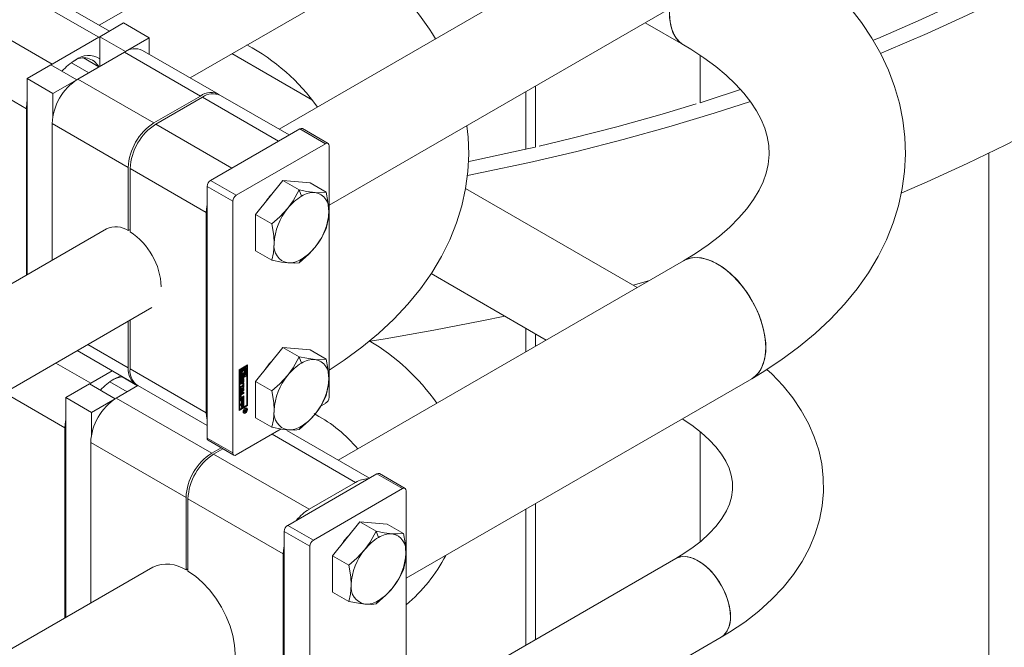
# Model space of a CAD drawing. Header units: millimetres. Extents: x 525 to 29324, y 175 to 20618.
# Tile 300 of 588: x 16022 to 16239, y 15084 to 15222. Entities that reach past the tile are written whole.
import ezdxf

# ---------------------------------------------------------------- set-up
doc = ezdxf.new("R2010")
doc.units = ezdxf.units.MM
doc.linetypes.add('SLD-Centrada-doble', pattern=[12.7, 6.35, -1.27, 1.27, -1.27, 1.27, -1.27])
doc.linetypes.add('SLD-Continua', pattern=[0])

msp = doc.modelspace()

# ---------------------------------------------------------------- linework, layer by layer
at = {"color": 7, "linetype": 'SLD-Continua', "lineweight": 18, "ltscale": 35}
for p, q in [((16087.74, 15248.5), (16040.01, 15220.95)), ((16166.94, 15248.5), (16079.61, 15198.09)), ((16060.01, 15209.4), (16097.74, 15231.18)), ((16090.62, 15181.35), (16176.94, 15231.18)), ((16042.23, 15219.66), (16027.13, 15228.38)), ((16045.37, 15221.48), (16040.13, 15218.45)), ((16051.02, 15218.21), (16045.37, 15221.48)), ((16160.21, 15221.52), (16168.68, 15216.63)), ((16039.89, 15218.31), (16040.13, 15218.45)), ((16045.79, 15215.19), (16040.13, 15218.45)), ((16040.13, 15218.45), (16040.13, 15211.92)), ((16039.89, 15218.31), (16029.63, 15212.39)), ((16045.79, 15215.19), (16051.02, 15218.21)), ((16051.02, 15218.21), (16051.02, 15214.59)), ((16035.29, 15209.13), (16045.54, 15215.05)), ((16045.79, 15215.19), (16045.79, 15215.18)), ((16066.3, 15205.77), (16049.54, 15215.44)), ((16086.98, 15204.48), (16069.24, 15214.72)), ((16172.3, 15203.89), (16172.3, 15214.36)), ((16029.38, 15212.25), (16024.15, 15209.23)), ((16035.04, 15208.98), (16029.38, 15212.25)), ((16029.39, 15212.25), (16029.63, 15212.39)), ((16037.7, 15210.52), (16033.87, 15212.73)), ((16039.94, 15211.81), (16036.57, 15213.76)), ((16029.81, 15205.96), (16024.15, 15209.23)), ((16024.15, 15209.23), (16024.15, 15166.07)), ((16029.81, 15205.96), (16035.04, 15208.98)), ((16035.04, 15208.98), (16035.04, 15208.98)), ((16136.05, 15194.13), (16136.05, 15207.57)), ((16029.81, 15201.05), (16029.81, 15205.96)), ((16052.05, 15199.45), (16062.3, 15205.37)), ((16081.83, 15196.81), (16066.72, 15205.52)), ((16133.93, 15193.68), (16133.93, 15206.35)), ((16062.72, 15205.13), (16052.47, 15199.21)), ((16023.98, 15202.6), (16023.98, 15165.97)), ((16029.63, 15199.33), (16029.63, 15169.24)), ((16084.19, 15198.17), (16064.53, 15186.82)), ((16090.39, 15194.96), (16084.74, 15198.22)), ((16079.48, 15195.45), (16069.23, 15189.53)), ((16070.18, 15183.55), (16089.84, 15194.9)), ((16090.62, 15194.45), (16090.62, 15139.09)), ((16235.92, 14727.91), (16235.92, 15192.82)), ((16046.39, 15175.77), (16046.39, 15189.66)), ((16046.82, 15189.41), (16046.82, 15175.53)), ((16080.44, 15186.79), (16074.43, 15179.31)), ((16080.44, 15186.79), (16084, 15184.73)), ((16086.45, 15186.25), (16080.44, 15186.79)), ((16086.45, 15186.25), (16090.01, 15184.2)), ((16063.75, 15185.47), (16063.75, 15130.11)), ((16158.44, 15163.23), (16120.68, 15185.02)), ((16069.41, 15182.21), (16069.41, 15126.84)), ((16063.57, 15179.74), (16063.57, 15135.64)), ((16074.43, 15179.31), (16077.99, 15177.26)), ((16074.43, 15179.31), (16074.43, 15171.3)), ((16041.61, 15176.15), (15018.95, 14585.78)), ((16046.39, 15175.77), (16046.82, 15176.02)), ((16074.43, 15171.3), (16077.99, 15169.24)), ((16168.68, 15169.14), (16092.64, 15125.24)), ((16113.11, 15166.31), (16138.44, 15151.68)), ((16157.55, 15163.74), (16160.97, 15164.69)), ((15029.96, 14569.04), (16051.6, 15158.83)), ((16046.39, 15145.56), (16046.39, 15155.82)), ((16046.82, 15156.06), (16046.82, 15145.32)), ((16133.93, 15149.08), (16133.93, 15154.28)), ((16136.05, 15150.3), (16136.05, 15153.06)), ((16035.16, 15149.34), (16048.05, 15141.9)), ((16080.44, 15150.05), (16074.43, 15142.57)), ((16080.44, 15150.05), (16084, 15147.99)), ((16086.45, 15149.51), (16080.44, 15150.05)), ((16086.45, 15149.51), (16090.01, 15147.45)), ((16042.85, 15144.9), (16038.12, 15142.17)), ((16070.82, 15145.14), (16072.68, 15146.21)), ((16070.82, 15136.15), (16070.82, 15145.14)), ((16071.03, 15145.22), (16070.86, 15145.12)), ((16070.86, 15145.12), (16070.86, 15143.24)), ((16070.86, 15145.12), (16071, 15145.03)), ((16071.17, 15145.14), (16071, 15145.03)), ((16071, 15145.03), (16071, 15143.16)), ((16071.03, 15145.22), (16071.17, 15145.14)), ((16071.17, 15143.46), (16071.17, 15145.14)), ((16071.52, 15145.5), (16071.35, 15145.4)), ((16071.35, 15145.4), (16071.35, 15144.92)), ((16071.35, 15145.4), (16071.49, 15145.32)), ((16071.35, 15144.92), (16071.49, 15144.84)), ((16071.66, 15145.42), (16071.49, 15145.32)), ((16071.49, 15145.32), (16071.49, 15144.84)), ((16071.52, 15145.5), (16071.66, 15145.42)), ((16071.66, 15144.81), (16071.66, 15145.42)), ((16072.36, 15145.99), (16071.7, 15145.6)), ((16071.7, 15145.6), (16071.7, 15144.99)), ((16071.7, 15145.6), (16071.84, 15145.52)), ((16071.7, 15144.99), (16071.84, 15144.91)), ((16072.5, 15145.9), (16071.84, 15145.52)), ((16071.84, 15145.52), (16071.84, 15144.91)), ((16072.01, 15145.42), (16072.33, 15145.6)), ((16072.01, 15145.14), (16072.01, 15145.42)), ((16072.09, 15145.11), (16072.01, 15145.16)), ((16072.19, 15145.52), (16072.19, 15145)), ((16072.33, 15145.6), (16072.33, 15143.92)), ((16072.36, 15145.99), (16072.5, 15145.9)), ((16072.5, 15144.02), (16072.5, 15145.9)), ((16072.54, 15137.31), (16072.54, 15146.13)), ((16072.68, 15146.21), (16072.68, 15137.23)), ((16046.19, 15140.3), (16042.35, 15142.51)), ((16048.43, 15141.59), (16045.06, 15143.54)), ((16072.36, 15143.9), (16070.86, 15143.03)), ((16070.86, 15143.24), (16071, 15143.16)), ((16070.86, 15143.03), (16070.86, 15136.54)), ((16071, 15142.95), (16070.86, 15143.03)), ((16072.5, 15143.82), (16071, 15142.95)), ((16071, 15143.16), (16071.66, 15143.54)), ((16071, 15142.95), (16071, 15136.46)), ((16071.07, 15142.13), (16071.07, 15142.64)), ((16071.12, 15142.79), (16071.12, 15142.36)), ((16071.16, 15142.9), (16071.29, 15142.82)), ((16071.35, 15143.72), (16071.17, 15143.62)), ((16071.49, 15143.64), (16071.17, 15143.46)), ((16071.17, 15142.92), (16071.31, 15142.83)), ((16071.17, 15142.91), (16071.31, 15142.83)), ((16071.26, 15142.71), (16071.26, 15142.28)), ((16071.27, 15144.03), (16071.41, 15143.94)), ((16071.31, 15143.04), (16071.31, 15142.83)), ((16071.31, 15142.83), (16071.31, 15142.83)), ((16071.35, 15143.98), (16071.35, 15143.72)), ((16071.35, 15143.72), (16071.49, 15143.64)), ((16071.36, 15142.33), (16071.37, 15142.81)), ((16071.4, 15142.96), (16071.39, 15142.48)), ((16071.44, 15143.05), (16071.57, 15142.97)), ((16071.46, 15143.07), (16071.59, 15143)), ((16071.61, 15143), (16071.47, 15143.08)), ((16071.52, 15144.23), (16071.48, 15144.22)), ((16071.49, 15143.92), (16071.49, 15143.64)), ((16071.52, 15144.23), (16071.66, 15144.15)), ((16071.54, 15142.88), (16071.53, 15142.39)), ((16071.64, 15142.5), (16071.64, 15142.93)), ((16071.66, 15143.54), (16071.66, 15144.15)), ((16071.69, 15143.16), (16071.69, 15142.66)), ((16071.7, 15144.33), (16071.7, 15143.72)), ((16071.7, 15144.33), (16071.84, 15144.25)), ((16071.7, 15143.72), (16071.84, 15143.64)), ((16071.83, 15143.08), (16071.83, 15142.57)), ((16071.84, 15144.25), (16071.84, 15143.64)), ((16071.84, 15143.64), (16072.01, 15143.74)), ((16072.01, 15143.74), (16072.01, 15144.22)), ((16072.19, 15144.56), (16072.19, 15144.01)), ((16072.19, 15144.01), (16072.33, 15143.92)), ((16072.33, 15143.92), (16072.5, 15144.02)), ((16072.36, 15143.9), (16072.5, 15143.82)), ((16072.5, 15137.33), (16072.5, 15143.82)), ((16074.43, 15142.57), (16077.99, 15140.51)), ((16074.43, 15142.57), (16074.43, 15134.55)), ((16107.59, 15099.23), (16183.68, 15143.16)), ((16037.87, 15142.03), (16032.64, 15139.01)), ((16043.53, 15138.76), (16037.87, 15142.03)), ((16037.88, 15142.03), (16038.12, 15142.17)), ((16043.77, 15138.91), (16048.5, 15141.64)), ((16048.38, 15141.62), (16048.31, 15141.75)), ((16048.47, 15141.65), (16063.75, 15132.83)), ((16071.09, 15141.45), (16071.65, 15141.77)), ((16071.51, 15141.58), (16071.09, 15141.34)), ((16071.65, 15141.5), (16071.09, 15141.18)), ((16071.09, 15141.18), (16071.09, 15141.45)), ((16071.09, 15141.06), (16071.83, 15141.04)), ((16071.09, 15140.77), (16071.09, 15141.06)), ((16071.09, 15140.84), (16071.22, 15140.76)), ((16071.22, 15140.76), (16071.09, 15140.77)), ((16071.69, 15140.72), (16071.09, 15140.02)), ((16071.83, 15140.64), (16071.09, 15139.77)), ((16071.13, 15142.32), (16071.27, 15142.23)), ((16071.14, 15142.3), (16071.28, 15142.22)), ((16071.22, 15140.21), (16071.22, 15140.76)), ((16071.24, 15140.84), (16071.24, 15140.48)), ((16071.53, 15140.83), (16071.24, 15140.84)), ((16071.24, 15140.84), (16071.38, 15140.76)), ((16071.24, 15140.48), (16071.38, 15140.4)), ((16071.38, 15140.76), (16071.38, 15140.4)), ((16071.67, 15140.75), (16071.38, 15140.76)), ((16071.38, 15140.4), (16071.67, 15140.75)), ((16071.51, 15141.58), (16071.65, 15141.5)), ((16071.53, 15140.83), (16071.67, 15140.75)), ((16071.59, 15142.17), (16071.59, 15142.38)), ((16071.65, 15142.15), (16071.83, 15142.25)), ((16071.65, 15141.77), (16071.65, 15142.15)), ((16071.65, 15141.12), (16071.65, 15141.5)), ((16071.69, 15141.31), (16071.65, 15141.28)), ((16071.83, 15141.22), (16071.65, 15141.12)), ((16071.69, 15142.17), (16071.69, 15141.31)), ((16071.69, 15141.31), (16071.83, 15141.22)), ((16071.69, 15141.04), (16071.69, 15140.72)), ((16071.69, 15140.72), (16071.83, 15140.64)), ((16071.83, 15142.25), (16071.83, 15141.22)), ((16071.83, 15141.04), (16071.83, 15140.64)), ((16038.29, 15135.74), (16032.64, 15139.01)), ((16032.64, 15139.01), (16032.64, 15090.6)), ((16038.29, 15135.74), (16043.53, 15138.76)), ((16043.53, 15138.76), (16043.53, 15138.76)), ((16071.07, 15138.92), (16071.07, 15139.51)), ((16071.09, 15140.06), (16071.22, 15140.21)), ((16071.09, 15139.77), (16071.09, 15140.06)), ((16071.09, 15138.58), (16071.83, 15139)), ((16071.09, 15138.3), (16071.09, 15138.58)), ((16071.2, 15138.53), (16071.09, 15138.47)), ((16071.34, 15138.45), (16071.09, 15138.3)), ((16071.11, 15139.59), (16071.11, 15139.2)), ((16071.13, 15139.16), (16071.27, 15139.08)), ((16071.69, 15139.18), (16071.16, 15138.87)), ((16071.69, 15140.01), (16071.18, 15139.72)), ((16071.2, 15138.53), (16071.34, 15138.45)), ((16071.25, 15139.51), (16071.25, 15139.12)), ((16071.3, 15139.9), (16071.83, 15140.2)), ((16071.83, 15139.09), (16071.3, 15138.79)), ((16071.83, 15139.93), (16071.32, 15139.64)), ((16071.32, 15139.08), (16071.83, 15139.37)), ((16071.34, 15137.83), (16071.34, 15138.45)), ((16071.51, 15138.7), (16071.38, 15138.63)), ((16071.38, 15138.63), (16071.38, 15138.01)), ((16071.38, 15138.63), (16071.52, 15138.55)), ((16071.51, 15138.7), (16071.65, 15138.62)), ((16071.65, 15138.62), (16071.52, 15138.55)), ((16071.52, 15138.55), (16071.52, 15137.93)), ((16071.65, 15137.97), (16071.65, 15138.62)), ((16071.69, 15138.16), (16071.65, 15138.13)), ((16071.69, 15140.12), (16071.69, 15140.01)), ((16071.69, 15140.01), (16071.83, 15139.93)), ((16071.69, 15139.29), (16071.69, 15139.18)), ((16071.69, 15139.18), (16071.83, 15139.09)), ((16071.69, 15138.92), (16071.69, 15138.16)), ((16071.69, 15138.16), (16071.83, 15138.07)), ((16071.83, 15140.2), (16071.83, 15139.93)), ((16071.83, 15139.37), (16071.83, 15139.09)), ((16071.83, 15139), (16071.83, 15138.07)), ((16070.82, 15136.32), (16072.54, 15137.31)), ((16072.68, 15137.23), (16070.82, 15136.15)), ((16070.86, 15136.54), (16071, 15136.46)), ((16071, 15136.46), (16072.5, 15137.33)), ((16071.09, 15137.57), (16071.83, 15137.99)), ((16071.09, 15137.3), (16071.09, 15137.57)), ((16071.2, 15137.52), (16071.09, 15137.46)), ((16071.34, 15137.44), (16071.09, 15137.3)), ((16071.2, 15137.52), (16071.34, 15137.44)), ((16071.38, 15138.01), (16071.34, 15137.99)), ((16071.52, 15137.93), (16071.34, 15137.83)), ((16071.34, 15136.82), (16071.34, 15137.44)), ((16071.38, 15137.01), (16071.34, 15136.99)), ((16071.52, 15136.93), (16071.34, 15136.82)), ((16071.38, 15138.01), (16071.52, 15137.93)), ((16071.51, 15137.7), (16071.38, 15137.63)), ((16071.38, 15137.63), (16071.38, 15137.01)), ((16071.38, 15137.63), (16071.52, 15137.54)), ((16071.38, 15137.01), (16071.52, 15136.93)), ((16071.51, 15137.7), (16071.65, 15137.62)), ((16071.65, 15137.62), (16071.52, 15137.54)), ((16071.52, 15137.54), (16071.52, 15136.93)), ((16071.83, 15138.07), (16071.65, 15137.97)), ((16071.65, 15136.97), (16071.65, 15137.62)), ((16071.69, 15137.15), (16071.65, 15137.13)), ((16071.83, 15137.07), (16071.65, 15136.97)), ((16071.69, 15137.91), (16071.69, 15137.15)), ((16071.69, 15137.15), (16071.83, 15137.07)), ((16071.83, 15137.99), (16071.83, 15137.07)), ((16071.9, 15136.16), (16072.41, 15136.46)), ((16072.14, 15136.18), (16071.9, 15136.05)), ((16071.9, 15135.9), (16072.14, 15136.18)), ((16071.9, 15136.05), (16071.9, 15136.16)), ((16072.1, 15136.02), (16071.9, 15135.76)), ((16072.03, 15136.06), (16072.1, 15136.02)), ((16072.04, 15136.24), (16072.14, 15136.18)), ((16072.06, 15136.25), (16072.16, 15136.2)), ((16072.09, 15136.13), (16072.19, 15136.08)), ((16072.09, 15136.13), (16072.18, 15136.08)), ((16072.1, 15136.05), (16072.25, 15135.97)), ((16072.14, 15136.18), (16072.16, 15136.17)), ((16072.33, 15136.29), (16072.16, 15136.2)), ((16072.16, 15136.2), (16072.16, 15136.17)), ((16072.28, 15136.66), (16072.18, 15136.69)), ((16072.23, 15136.35), (16072.33, 15136.29)), ((16072.27, 15136.37), (16072.27, 15136.34)), ((16072.42, 15136.58), (16072.28, 15136.66)), ((16072.32, 15136.22), (16072.33, 15136.24)), ((16072.33, 15136.25), (16072.33, 15136.29)), ((16072.33, 15136.24), (16072.33, 15136.25)), ((16072.41, 15136.46), (16072.41, 15136.26)), ((16072.68, 15137.23), (16072.54, 15137.31)), ((16088.72, 15137.1), (16089.84, 15137.74)), ((16038.29, 15130.83), (16038.29, 15135.74)), ((16071.69, 15135.85), (16071.76, 15135.78)), ((16071.76, 15135.78), (16071.91, 15135.7)), ((16071.9, 15135.76), (16071.9, 15135.9)), ((16074.43, 15134.55), (16077.99, 15132.5)), ((16087.35, 15135.49), (16087.74, 15135.23)), ((16087.52, 15135.36), (16087.74, 15135.23)), ((16032.46, 15132.37), (16032.46, 15090.5)), ((16070.18, 15126.4), (16080.08, 15132.11)), ((16099.5, 15121.28), (16081.34, 15131.76)), ((16063.98, 15129.61), (16069.63, 15126.34)), ((16172.3, 15107.26), (16172.3, 15131.53)), ((16038.12, 15129.11), (16038.12, 15093.76)), ((16064.78, 15126.78), (16066.82, 15127.96)), ((16067.25, 15127.72), (16065.2, 15126.54)), ((16101.16, 15122.23), (16081.5, 15110.88)), ((16107.36, 15119.02), (16101.71, 15122.28)), ((16096.45, 15120.33), (16086.2, 15114.41)), ((16087.16, 15107.62), (16106.81, 15118.96)), ((16059.12, 15101.06), (16059.12, 15116.98)), ((16059.54, 15116.74), (16059.54, 15100.81)), ((16107.59, 15118.52), (16107.59, 15052.54)), ((16133.93, 15084.51), (16133.93, 15114.44)), ((16136.05, 15085.73), (16136.05, 15115.66)), ((16097.41, 15111.67), (16091.4, 15104.19)), ((16097.41, 15111.67), (16100.97, 15109.61)), ((16103.42, 15111.13), (16097.41, 15111.67)), ((16103.42, 15111.13), (16106.98, 15109.07)), ((16080.72, 15109.54), (16080.72, 15043.56)), ((16086.38, 15106.27), (16086.38, 15040.29)), ((16080.54, 15104.62), (16080.54, 15048.27)), ((16091.4, 15104.19), (16094.96, 15102.14)), ((16091.4, 15104.19), (16091.4, 15096.18)), ((16166.94, 15103.56), (16107.59, 15069.3)), ((16051.83, 15101.68), (15031.98, 14512.93)), ((16059.12, 15101.06), (16059.54, 15101.3)), ((16091.4, 15096.18), (16094.96, 15094.12)), ((16090.62, 15036.41), (16176.94, 15086.24))]:
    msp.add_line(p, q, dxfattribs=at)
at = {"color": 8, "linetype": 'SLD-Centrada-doble', "lineweight": 18, "ltscale": 35}
for p, q in [((16039.89, 15218.31), (16023.13, 15227.99)), ((16029.63, 15212.39), (16012.87, 15222.07)), ((16045.54, 15215.05), (16062.3, 15205.37)), ((16023.98, 15202.6), (16007.22, 15212.27)), ((16035.29, 15209.13), (16052.05, 15199.45)), ((16079.48, 15195.45), (16062.72, 15205.13)), ((16029.63, 15199.33), (16046.39, 15189.66)), ((16069.23, 15189.53), (16052.47, 15199.21)), ((16089.84, 15194.9), (16084.19, 15198.17)), ((16063.57, 15179.74), (16046.82, 15189.41)), ((16070.18, 15183.55), (16064.53, 15186.82)), ((16069.41, 15182.21), (16063.75, 15185.47)), ((16084, 15184.73), (16084.54, 15183.35)), ((16084.54, 15169.47), (16084, 15168.7)), ((16037.51, 15150.69), (16046.39, 15145.56)), ((16084, 15147.99), (16084.54, 15146.6)), ((16038.12, 15142.17), (16030.44, 15146.61)), ((16063.57, 15135.64), (16046.82, 15145.32)), ((16071.12, 15142.83), (16071.27, 15142.75)), ((16071.12, 15142.79), (16071.26, 15142.71)), ((16071.14, 15142.87), (16071.28, 15142.79)), ((16071.4, 15142.96), (16071.54, 15142.88)), ((16071.41, 15142.98), (16071.54, 15142.9)), ((16071.42, 15143.01), (16071.55, 15142.94)), ((16071.46, 15143.07), (16071.59, 15143)), ((16071.69, 15143.16), (16071.83, 15143.08)), ((16071.69, 15142.66), (16071.83, 15142.57)), ((16071.12, 15142.36), (16071.26, 15142.28)), ((16071.3, 15142), (16071.16, 15142.08)), ((16071.39, 15142.48), (16071.53, 15142.39)), ((16071.6, 15142.18), (16071.59, 15142.18)), ((16032.46, 15132.37), (16019.12, 15140.07)), ((16043.77, 15138.91), (16064.78, 15126.78)), ((16071.11, 15139.59), (16071.25, 15139.51)), ((16071.11, 15139.2), (16071.25, 15139.12)), ((16071.16, 15138.87), (16071.3, 15138.79)), ((16071.18, 15139.72), (16071.32, 15139.64)), ((16072.16, 15136.56), (16072.07, 15136.61)), ((16072.24, 15135.97), (16072.1, 15136.05)), ((16072.11, 15135.98), (16072.17, 15135.95)), ((16072.26, 15135.97), (16072.12, 15136.06)), ((16072.27, 15136.34), (16072.41, 15136.26)), ((16072.29, 15136.11), (16072.35, 15136.07)), ((16072.32, 15136.22), (16072.4, 15136.18)), ((16072.16, 15135.6), (16072.03, 15135.67)), ((16084.54, 15132.72), (16084, 15131.96)), ((16069.41, 15126.84), (16063.75, 15130.11)), ((16096.45, 15120.33), (16078.07, 15130.95)), ((16038.12, 15129.11), (16059.12, 15116.98)), ((16086.2, 15114.41), (16065.2, 15126.54)), ((16106.81, 15118.96), (16101.16, 15122.23)), ((16080.54, 15104.62), (16059.54, 15116.74)), ((16087.16, 15107.62), (16081.5, 15110.88)), ((16086.38, 15106.27), (16080.72, 15109.54)), ((16100.97, 15109.61), (16101.51, 15108.23)), ((16101.51, 15094.35), (16100.97, 15093.58))]:
    msp.add_line(p, q, dxfattribs=at)
at = {"color": 7, "linetype": 'SLD-Continua', "lineweight": 18, "ltscale": 35, "flags": 128}
for points in [[(16212.03, 15214.77), (16213.33, 15215.31), (16222.33, 15219.16), (16231.1, 15223.17), (16239.66, 15227.33), (16247.98, 15231.65), (16256.06, 15236.12), (16263.9, 15240.74), (16271.48, 15245.49), (16278.79, 15250.38), (16285.83, 15255.4), (16292.6, 15260.55), (16299.08, 15265.82), (16305.27, 15271.2), (16311.17, 15276.69), (16316.76, 15282.29), (16322.04, 15287.99), (16327.01, 15293.78), (16331.66, 15299.65), (16335.99, 15305.61), (16339.99, 15311.65), (16343.66, 15317.75), (16346.99, 15323.92), (16349.99, 15330.15), (16352.64, 15336.42), (16354.95, 15342.75), (16356.91, 15349.11), (16358.53, 15355.5), (16359.79, 15361.92), (16360.7, 15368.36), (16361.26, 15374.81), (16361.47, 15381.28), (16361.33, 15387.74), (16360.83, 15394.19), (16359.98, 15400.63), (16358.78, 15407.06), (16357.23, 15413.46), (16355.33, 15419.82), (16354.12, 15423.36)], [(16216.73, 15184.07), (16222.33, 15186.5), (16231.1, 15190.5), (16239.66, 15194.67), (16247.98, 15198.99), (16256.06, 15203.46), (16263.9, 15208.08), (16271.48, 15212.83), (16278.79, 15217.72), (16285.83, 15222.74), (16292.6, 15227.89), (16299.08, 15233.16), (16305.27, 15238.54), (16311.17, 15244.03), (16316.76, 15249.63), (16322.04, 15255.33), (16327.01, 15261.12), (16331.66, 15266.99), (16335.99, 15272.95), (16339.99, 15278.99), (16343.66, 15285.09), (16346.99, 15291.26), (16349.99, 15297.49), (16352.64, 15303.76), (16354.95, 15310.08), (16356.91, 15316.45), (16358.53, 15322.84), (16359.79, 15329.26), (16360.7, 15335.7), (16361.26, 15342.15), (16361.47, 15348.61), (16361.47, 15349.2)], [(16210.4, 15217.65), (16211.44, 15218.08), (16220.34, 15221.92), (16229.03, 15225.92), (16237.49, 15230.07), (16245.72, 15234.39), (16253.71, 15238.84), (16261.45, 15243.45), (16268.94, 15248.19), (16276.16, 15253.07), (16283.1, 15258.08), (16289.77, 15263.21), (16296.15, 15268.46), (16302.24, 15273.83), (16308.04, 15279.3), (16313.52, 15284.88), (16318.7, 15290.56), (16323.57, 15296.33), (16328.11, 15302.18), (16332.33, 15308.12), (16336.22, 15314.12), (16339.78, 15320.2), (16343, 15326.34), (16345.89, 15332.54), (16347.12, 15335.46)], [(16183.68, 15143.16), (16185.99, 15144.53), (16190.11, 15147.22), (16194.01, 15150.07), (16197.66, 15153.09), (16201.04, 15156.25), (16204.13, 15159.54), (16206.92, 15162.96), (16209.4, 15166.48), (16211.55, 15170.09), (16213.37, 15173.76), (16214.86, 15177.48), (16216.02, 15181.24), (16216.85, 15185.02), (16217.36, 15188.81), (16217.54, 15192.59), (16217.41, 15196.36), (16216.96, 15200.11), (16216.2, 15203.82), (16215.14, 15207.48), (16213.77, 15211.1), (16212.1, 15214.65), (16210.12, 15218.15), (16207.84, 15221.56), (16205.26, 15224.9), (16202.38, 15228.14), (16199.22, 15231.27), (16195.77, 15234.29), (16192.06, 15237.17), (16188.33, 15239.75)], [(16165.62, 15224.65), (16165.57, 15223.5), (16165.7, 15221.7), (16166.07, 15220.09), (16166.67, 15218.7), (16167.5, 15217.57), (16168.54, 15216.72), (16168.67, 15216.64)], [(16165.62, 15224.65), (16165.6, 15224.46), (16165.6, 15222.58), (16165.85, 15220.87), (16166.34, 15219.37), (16167.06, 15218.1), (16168, 15217.11), (16168.68, 15216.63)], [(16168.68, 15216.63), (16170.28, 15215.68), (16173.14, 15213.81), (16175.75, 15211.9), (16178.08, 15209.95), (16180.15, 15207.98), (16181.94, 15206.02), (16183.47, 15204.06), (16184.74, 15202.13), (16185.77, 15200.23), (16186.56, 15198.34), (16187.12, 15196.45), (16187.45, 15194.52), (16187.54, 15192.48), (16187.32, 15190.31), (16186.87, 15188.39), (16186.21, 15186.52), (16185.32, 15184.66), (16184.1, 15182.61), (16182.62, 15180.57), (16180.88, 15178.55), (16178.88, 15176.55), (16176.61, 15174.57), (16174.09, 15172.63), (16171.3, 15170.73), (16168.68, 15169.14)], [(16172.3, 15203.92), (16173.85, 15204.41), (16181.24, 15206.8)], [(16023.98, 15202.6), (16024.08, 15203.93), (16024.15, 15204.32)], [(16121.13, 15187.91), (16124.29, 15188.54), (16134.78, 15190.78), (16145.16, 15193.21), (16155.39, 15195.82), (16165.47, 15198.63), (16175.4, 15201.61), (16183.4, 15204.19)], [(16136.91, 15194.36), (16143.85, 15196.02), (16154, 15198.63), (16164, 15201.43), (16171.44, 15203.66)], [(16090.62, 15145.05), (16093.95, 15147.22), (16097.84, 15150.07), (16101.49, 15153.09), (16104.87, 15156.25), (16107.96, 15159.54), (16110.75, 15162.96), (16113.23, 15166.48), (16115.38, 15170.09), (16117.2, 15173.76), (16118.69, 15177.48), (16119.85, 15181.24), (16120.68, 15185.02), (16121.19, 15188.81), (16121.37, 15192.59), (16121.24, 15196.36), (16120.94, 15198.85)], [(16121.36, 15191), (16123.14, 15191.36), (16133.56, 15193.6), (16136.02, 15194.16)], [(16084, 15184.73), (16082.7, 15182.32), (16081.53, 15180.68)], [(16087.54, 15184.15), (16085.75, 15184.39), (16084, 15184.73)], [(16090.01, 15184.2), (16088.71, 15184.1), (16087.54, 15184.15)], [(16090.55, 15179.88), (16090.38, 15182.14), (16090.01, 15184.2)], [(16063.57, 15179.74), (16063.68, 15181.07), (16063.75, 15181.46)], [(16081.53, 15180.68), (16079.74, 15178.76), (16077.99, 15177.26)], [(16090.01, 15176.18), (16090.45, 15178.24), (16090.55, 15179.88)], [(16077.99, 15177.26), (16078.43, 15174.69), (16078.53, 15172.94)], [(16087.54, 15172.13), (16089, 15174.25), (16090.01, 15176.18)], [(16078.53, 15172.94), (16078.36, 15170.87), (16077.99, 15169.24)], [(16084, 15168.7), (16086.17, 15170.61), (16087.54, 15172.13)], [(16077.99, 15169.24), (16080.16, 15168.84), (16081.53, 15168.66)], [(16081.53, 15168.66), (16082.99, 15168.61), (16084, 15168.7)], [(16168.67, 15169.13), (16169.12, 15169.36), (16170.41, 15169.76), (16171.84, 15169.83), (16173.37, 15169.58), (16174.96, 15169.02), (16176.59, 15168.15), (16178.2, 15167.01), (16179.77, 15165.6), (16181.25, 15163.98), (16182.61, 15162.18), (16183.82, 15160.23), (16184.86, 15158.19), (16185.69, 15156.09), (16186.29, 15154), (16186.66, 15151.97), (16186.79, 15150.02)], [(16168.68, 15169.14), (16169.75, 15169.6), (16171.11, 15169.83), (16172.6, 15169.74), (16174.16, 15169.34), (16175.77, 15168.62), (16177.4, 15167.61), (16178.99, 15166.33), (16180.52, 15164.82), (16181.95, 15163.1), (16183.24, 15161.22), (16184.36, 15159.22), (16185.3, 15157.14), (16186.02, 15155.05), (16186.51, 15152.98), (16186.76, 15150.98), (16186.76, 15149.1), (16186.51, 15147.39), (16186.02, 15145.89), (16185.3, 15144.62), (16184.36, 15143.63), (16183.68, 15143.16)], [(16099.66, 15151.45), (16102.95, 15151.97), (16113.67, 15153.83), (16124.29, 15155.87), (16129.35, 15156.93)], [(16186.79, 15150.02), (16186.66, 15148.23), (16186.29, 15146.61), (16185.69, 15145.22), (16184.86, 15144.09), (16183.82, 15143.24), (16183.68, 15143.16)], [(16084, 15147.99), (16082.7, 15145.58), (16081.53, 15143.94)], [(16087.54, 15147.41), (16085.75, 15147.65), (16084, 15147.99)], [(16090.01, 15147.45), (16088.71, 15147.35), (16087.54, 15147.41)], [(16090.55, 15143.13), (16090.38, 15145.4), (16090.01, 15147.45)], [(16071.49, 15144.84), (16071.4, 15144.7), (16071.33, 15144.55), (16071.29, 15144.4), (16071.27, 15144.25), (16071.29, 15144.13), (16071.33, 15144.03), (16071.4, 15143.95), (16071.49, 15143.92)], [(16071.66, 15144.15), (16071.58, 15144.15), (16071.51, 15144.18), (16071.46, 15144.26), (16071.45, 15144.36), (16071.46, 15144.47), (16071.51, 15144.6), (16071.58, 15144.71), (16071.66, 15144.81)], [(16071.84, 15144.91), (16071.92, 15144.91), (16071.99, 15144.88), (16072.03, 15144.8), (16072.05, 15144.7), (16072.03, 15144.59), (16071.99, 15144.46), (16071.92, 15144.35), (16071.84, 15144.25)], [(16072.01, 15144.22), (16072.1, 15144.36), (16072.17, 15144.51), (16072.21, 15144.66), (16072.23, 15144.81), (16072.21, 15144.93), (16072.17, 15145.03), (16072.1, 15145.1), (16072.01, 15145.14)], [(16176.94, 15086.24), (16178.81, 15087.37), (16182.14, 15089.6), (16185.24, 15091.99), (16188.07, 15094.54), (16190.62, 15097.23), (16192.87, 15100.04), (16194.81, 15102.95), (16196.41, 15105.95), (16197.68, 15108.99), (16198.61, 15112.07), (16199.21, 15115.17), (16199.49, 15118.27), (16199.45, 15121.35), (16199.09, 15124.41), (16198.43, 15127.43), (16197.46, 15130.39), (16196.19, 15133.31), (16194.61, 15136.15), (16192.74, 15138.93), (16190.58, 15141.62), (16188.12, 15144.21), (16187.02, 15145.2)], [(16043.24, 15143.09), (16044.62, 15143.73), (16044.78, 15143.78)], [(16071.13, 15142.84), (16071.12, 15142.84), (16071.12, 15142.83)], [(16071.69, 15143.16), (16071.68, 15143.21), (16071.67, 15143.24)], [(16081.53, 15143.94), (16079.74, 15142.01), (16077.99, 15140.51)], [(16090.01, 15139.44), (16090.45, 15141.5), (16090.55, 15143.13)], [(16071.08, 15142.05), (16071.11, 15142.06), (16071.16, 15142.08)], [(16077.99, 15140.51), (16078.43, 15137.95), (16078.53, 15136.19)], [(16071.08, 15138.84), (16071.11, 15138.85), (16071.16, 15138.87)], [(16087.54, 15135.39), (16089, 15137.51), (16090.01, 15139.44)], [(16072.16, 15135.6), (16071.98, 15135.54), (16071.83, 15135.57), (16071.73, 15135.68), (16071.69, 15135.87), (16071.73, 15136.1), (16071.83, 15136.33), (16071.98, 15136.54), (16072.16, 15136.68)], [(16072.16, 15136.56), (16072.02, 15136.45), (16071.91, 15136.29), (16071.83, 15136.11), (16071.8, 15135.93), (16071.83, 15135.79), (16071.91, 15135.7), (16072.02, 15135.67), (16072.16, 15135.72)], [(16072.16, 15136.68), (16072.34, 15136.74), (16072.49, 15136.71), (16072.59, 15136.6), (16072.63, 15136.41), (16072.59, 15136.18), (16072.49, 15135.95), (16072.34, 15135.74), (16072.16, 15135.6)], [(16072.16, 15135.72), (16072.3, 15135.83), (16072.42, 15135.99), (16072.5, 15136.17), (16072.52, 15136.35), (16072.5, 15136.49), (16072.42, 15136.58), (16072.3, 15136.61), (16072.16, 15136.56)], [(16072.27, 15136.33), (16072.27, 15136.33), (16072.27, 15136.34)], [(16072.41, 15136.74), (16072.45, 15136.68), (16072.49, 15136.51)], [(16078.53, 15136.19), (16078.36, 15134.12), (16077.99, 15132.5)], [(16032.46, 15132.37), (16032.57, 15133.71), (16032.64, 15134.1)], [(16063.75, 15134.12), (16063.68, 15134.43), (16063.57, 15135.64)], [(16072.01, 15135.67), (16071.84, 15135.62), (16071.77, 15135.62)], [(16084, 15131.96), (16086.17, 15133.87), (16087.54, 15135.39)], [(16087.53, 15135.36), (16087.62, 15135.3), (16087.74, 15135.23)], [(16168.4, 15134.34), (16170.53, 15132.91), (16172.55, 15131.34), (16174.31, 15129.74), (16175.79, 15128.13), (16177.01, 15126.55), (16177.98, 15124.98), (16178.7, 15123.45), (16179.19, 15121.93), (16179.46, 15120.38), (16179.49, 15118.72), (16179.25, 15117.12), (16178.79, 15115.58), (16178.11, 15114.07), (16177.1, 15112.38), (16175.84, 15110.71), (16174.31, 15109.06), (16172.52, 15107.43), (16170.47, 15105.84), (16168.17, 15104.3), (16166.94, 15103.56)], [(16077.99, 15132.5), (16080.16, 15132.09), (16081.53, 15131.92)], [(16081.53, 15131.92), (16082.99, 15131.87), (16084, 15131.96)], [(16100.97, 15109.61), (16099.67, 15107.2), (16098.5, 15105.56)], [(16104.51, 15109.03), (16102.72, 15109.27), (16100.97, 15109.61)], [(16106.98, 15109.07), (16105.68, 15108.98), (16104.51, 15109.03)], [(16107.52, 15104.76), (16107.35, 15107.02), (16106.98, 15109.07)], [(16080.54, 15104.62), (16080.65, 15105.95), (16080.72, 15106.34)], [(16098.5, 15105.56), (16096.71, 15103.64), (16094.96, 15102.14)], [(16106.98, 15101.06), (16107.42, 15103.12), (16107.52, 15104.76)], [(16179.01, 15090.82), (16178.88, 15092.44), (16178.5, 15094.15), (16177.89, 15095.88), (16177.06, 15097.58), (16176.04, 15099.19), (16174.88, 15100.64), (16173.6, 15101.88), (16172.27, 15102.87), (16170.93, 15103.57), (16169.62, 15103.96), (16168.4, 15104.02), (16167.31, 15103.75), (16166.93, 15103.56)], [(16166.94, 15103.56), (16167.84, 15103.92), (16169, 15104.03), (16170.27, 15103.8), (16171.6, 15103.25), (16172.94, 15102.41), (16174.25, 15101.29), (16175.47, 15099.93), (16176.57, 15098.4), (16177.5, 15096.74), (16178.22, 15095.02), (16178.72, 15093.29), (16178.98, 15091.62), (16178.98, 15090.06), (16178.72, 15088.69), (16178.22, 15087.53), (16177.5, 15086.65), (16176.94, 15086.24)], [(16094.96, 15102.14), (16095.4, 15099.57), (16095.5, 15097.82)], [(16059.54, 15100.81), (16061.18, 15099.69), (16062.77, 15098.29), (16064.28, 15096.67), (16065.67, 15094.85), (16066.91, 15092.89), (16067.96, 15090.83), (16068.81, 15088.71), (16069.43, 15086.6), (16069.81, 15084.53), (16069.94, 15082.57), (16069.81, 15080.75), (16069.43, 15079.12), (16068.81, 15077.72), (16067.96, 15076.59), (16066.91, 15075.74), (16066.83, 15075.7)], [(16104.51, 15097.01), (16105.98, 15099.13), (16106.98, 15101.06)], [(16095.5, 15097.82), (16095.33, 15095.75), (16094.96, 15094.12)], [(16100.97, 15093.58), (16103.14, 15095.49), (16104.51, 15097.01)], [(16094.96, 15094.12), (16097.13, 15093.72), (16098.5, 15093.54)], [(16098.5, 15093.54), (16099.96, 15093.49), (16100.97, 15093.58)]]:
    msp.add_lwpolyline(points, dxfattribs=at)
at = {"color": 7, "linetype": 'SLD-Continua', "lineweight": 18, "ltscale": 1225}
for centre, radius, start, end in [((16063.84, 15187.78), 58.59, 31.0225, 50.7729), ((16051.56, 15177.21), 44.65, 35.2143, 62.0124), ((16037.62, 15209.64), 4.66, 57.3068, 127.8889), ((16047.89, 15211.78), 4.02, 65.6929, 125.6176), ((16041.36, 15202.36), 12.79, 121.0624, 138.3494), ((16036.59, 15210.02), 3.77, 28.7916, 125.5902), ((16041.91, 15198.77), 12.29, 122.6055, 177.3945), ((16064.6, 15202.4), 3.76, 59.4865, 127.6924), ((16065.07, 15201.86), 4.02, 65.6929, 125.6176), ((16058.67, 15189.1), 12.29, 122.6055, 177.3945), ((16059.1, 15188.85), 12.29, 122.6055, 177.3945), ((16084.51, 15197.72), 0.553, 65.6929, 125.6176), ((16090.15, 15194.53), 0.48, 350.786, 129.2033), ((16065.44, 15185.4), 1.69, 122.6055, 177.3945), ((16087.07, 15175.03), 12.6, 135.1505, 147.2603), ((16087.33, 15178.94), 5.22, 87.6422, 122.3493), ((16086.86, 15180.48), 3.74, 350.7481, 79.4532), ((16071.1, 15182.13), 1.69, 122.6055, 177.3945), ((16090.26, 15173.88), 11.06, 121.1059, 142.0213), ((16091.56, 15172.34), 13.05, 140.2279, 177.3607), ((16077.52, 15180.48), 13.05, 320.2279, 357.3607), ((16043.66, 15171.7), 4.9, 56.137, 114.8746), ((16038.26, 15162.68), 15.43, 2.6881, 56.3235), ((16082.22, 15172.34), 3.74, 170.7481, 259.4532), ((16078.82, 15178.94), 11.06, 301.1059, 322.0213), ((16081.75, 15173.87), 5.22, 267.6422, 302.3493), ((16075.13, 15110.27), 47.89, 35.0394, 59.4562), ((16087.07, 15138.29), 12.6, 135.1505, 147.2603), ((16087.33, 15142.2), 5.22, 87.6422, 122.3493), ((16086.86, 15143.73), 3.74, 350.7481, 79.4532), ((16050.21, 15145.11), 3.84, 173.2357, 240.301), ((16050.62, 15144.83), 3.84, 172.7442, 235.9436), ((16072.25, 15144.24), 1.14, 143.1407, 162.3647), ((16071.37, 15144.76), 0.539, 307.7987, 17.5208), ((16090.26, 15137.13), 11.06, 121.1059, 142.0213), ((16049.84, 15132.13), 12.79, 121.0624, 138.3494), ((16045.53, 15138.08), 5.48, 93.516, 118.9746), ((16071.57, 15142.62), 0.5, 122.6055, 177.3945), ((16071.33, 15142.79), 0.214, 168.96, 179.6994), ((16071.4, 15144.24), 0.252, 205.0525, 239.1623), ((16071.48, 15142.71), 0.214, 168.96, 179.6994), ((16071.46, 15142.71), 0.198, 156.2408, 168.9171), ((16071.39, 15142.75), 0.117, 141.5229, 156.3081), ((16071.34, 15142.78), 0.0582, 122.5602, 140.4461), ((16071.45, 15142.78), 0.296, 117.7442, 120.0101), ((16071.87, 15142.79), 0.499, 122.5936, 177.5451), ((16071.62, 15142.95), 0.223, 176.7321, 178.8063), ((16071.46, 15143.07), 0.0165, 60.8285, 90.7076), ((16071.77, 15142.87), 0.227, 161.8668, 171.3235), ((16071.78, 15142.87), 0.238, 172.0888, 178.7075), ((16071.7, 15142.89), 0.156, 147.8178, 161.8496), ((16071.62, 15142.94), 0.0635, 121.8297, 149.7918), ((16071.6, 15142.98), 0.0206, 52.389, 127.2173), ((16071.61, 15142.96), 0.041, 118.332, 120.0043), ((16071.69, 15143.1), 0.142, 350.786, 129.2033), ((16071.33, 15142.6), 0.5, 302.6055, 357.3945), ((16071.58, 15142.96), 0.0505, 12.2492, 47.6338), ((16071.5, 15142.93), 0.135, 359.4509, 14.9773), ((16071.22, 15142.67), 0.465, 330.3817, 358.1009), ((16071.43, 15142.5), 0.21, 350.3584, 359.7695), ((16091.56, 15135.59), 13.05, 140.2279, 177.3607), ((16077.52, 15143.73), 13.05, 320.2279, 357.3607), ((16071.21, 15142.11), 0.142, 170.786, 309.2033), ((16071.25, 15142.36), 0.125, 178.9775, 200.6736), ((16071.16, 15142.33), 0.0356, 198.3817, 238.9058), ((16070.92, 15142.47), 0.452, 301.6987, 325.4616), ((16071.39, 15142.28), 0.125, 178.9775, 200.6736), ((16071.3, 15142.25), 0.0348, 198.094, 248.3533), ((16071.3, 15142.24), 0.0245, 256.5501, 303.9277), ((16071.03, 15142.42), 0.501, 302.669, 356.5349), ((16071.27, 15142.27), 0.0653, 302.0994, 332.753), ((16071.17, 15142.33), 0.187, 330.7073, 343.3053), ((16071.11, 15142.35), 0.244, 343.3299, 356.1073), ((16070.95, 15142.49), 0.436, 337.9324, 357.7043), ((16071.56, 15142.43), 0.06, 301.3502, 324.6924), ((16071.45, 15142.43), 0.295, 297.4329, 300.0139), ((16071.5, 15142.47), 0.125, 323.394, 341.5511), ((16071.45, 15142.5), 0.187, 339.7228, 351.086), ((16050.4, 15128.55), 12.29, 122.6055, 177.3945), ((16071.56, 15139.48), 0.492, 122.6055, 177.3945), ((16071.21, 15138.9), 0.14, 170.786, 309.2033), ((16071.27, 15139.59), 0.158, 122.6055, 177.3945), ((16071.16, 15139.2), 0.0516, 174.3796, 234.302), ((16071.41, 15139.5), 0.158, 122.6055, 177.3945), ((16071.3, 15139.12), 0.0448, 170.786, 309.2033), ((16088.93, 15139.17), 1.69, 302.6055, 357.3945), ((16072.02, 15136.2), 0.171, 289.098, 300.3725), ((16072.02, 15136.21), 0.182, 296.1287, 300.0349), ((16072, 15136.23), 0.206, 299.9984, 300.6484), ((16072.18, 15136.03), 0.0808, 184.8258, 263.5093), ((16071.99, 15136.26), 0.242, 300.578, 314.5941), ((16072.3, 15136.16), 0.142, 175.5376, 214.4658), ((16072.21, 15136.12), 0.0471, 234.3784, 304.7925), ((16072.17, 15136.21), 0.145, 296.2892, 300.0319), ((16072.16, 15136.24), 0.18, 300.2667, 310.4357), ((16072.1, 15136.22), 0.291, 301.8324, 329.8201), ((16072.19, 15136.2), 0.134, 310.7156, 341.3098), ((16072.07, 15136.24), 0.258, 342.0201, 355.6741), ((16072.06, 15136.26), 0.347, 328.0816, 346.7199), ((16072, 15136.27), 0.408, 347.1233, 359.0858), ((16082.22, 15135.59), 3.74, 170.7481, 259.4532), ((16072.17, 15136.08), 0.134, 268.3293, 302.26), ((16072.14, 15136.14), 0.206, 299.9984, 300.6484), ((16072.17, 15136.13), 0.182, 296.1287, 300.0349), ((16078.82, 15142.2), 11.06, 301.1059, 322.0213), ((16073.2, 15108.1), 30.78, 39.5794, 61.8022), ((16081.75, 15137.13), 5.22, 267.6422, 302.3493), ((16064.27, 15130.04), 0.527, 172.7442, 235.9436), ((16071.4, 15116.43), 12.29, 122.6055, 177.3945), ((16071.82, 15116.18), 12.29, 122.6055, 177.3945), ((16069.88, 15126.77), 0.48, 170.786, 309.2033), ((16099.08, 15116.23), 4.87, 88.6213, 122.5707), ((16101.48, 15121.78), 0.553, 65.6929, 125.6176), ((16107.12, 15118.59), 0.48, 350.786, 129.2033), ((16091.63, 15105.45), 10.47, 121.1936, 141.2072), ((16082.41, 15109.46), 1.69, 122.6055, 177.3945), ((16104, 15099.94), 12.56, 134.5432, 147.2693), ((16107.23, 15098.76), 11.06, 121.1059, 142.0213), ((16104.3, 15103.82), 5.22, 87.6422, 122.3493), ((16103.83, 15105.36), 3.74, 350.7481, 79.4532), ((16088.07, 15106.19), 1.69, 122.6055, 177.3945), ((16108.53, 15097.22), 13.05, 140.2279, 177.3607), ((16094.49, 15105.36), 13.05, 320.2279, 357.3607), ((16083.81, 15121.39), 36.74, 310.3465, 332.2243), ((16054.92, 15094.82), 7.52, 56.0234, 114.2098), ((16099.19, 15097.22), 3.74, 170.7481, 259.4532), ((16095.79, 15103.82), 11.06, 301.1059, 322.0213), ((16098.72, 15098.75), 5.22, 267.6422, 302.3493), ((16174.08, 15090.29), 4.96, 305.2127, 6.1264)]:
    msp.add_arc(centre, radius, start, end, dxfattribs=at)

doc.saveas('drawing.dxf')
